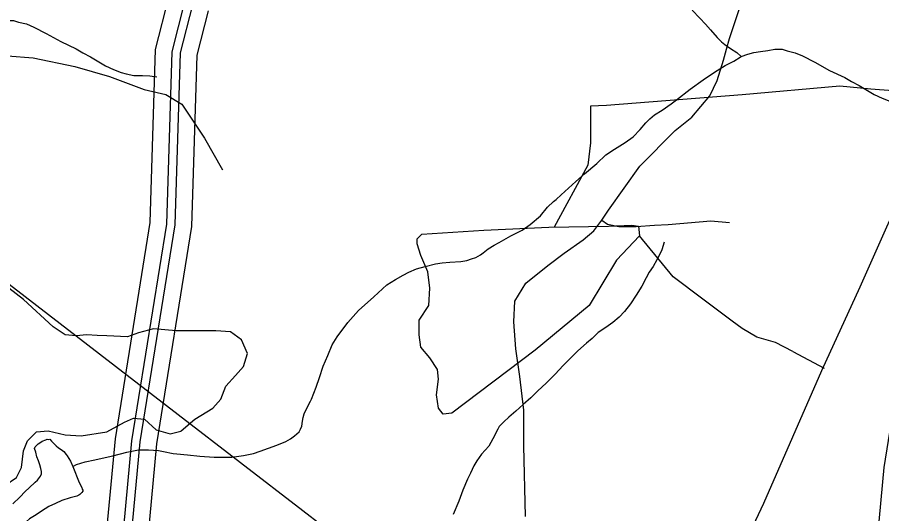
# Model space of a CAD drawing. Extents: x 2169602 to 2449496, y 721995 to 810662.
# Drawn here: x 2392905 to 2396296, y 777233 to 779180 of the extents above; entities that cross this region are included whole.
import ezdxf

# ---------------------------------------------------------------- set-up
doc = ezdxf.new("R2010")
doc.units = 0
doc.layers.add('Default', color=7, linetype='Continuous')

msp = doc.modelspace()

# ---------------------------------------------------------------- linework, layer by layer
at = {"layer": 'Default'}
for p, q in [((2393535.6, 777620.8), (2392802.3, 778186)), ((2395947.7, 777868.2), (2396070, 777802.9)), ((2394024.6, 777243.9), (2393535.6, 777620.8))]:
    msp.add_line(p, q, dxfattribs=at)
for points in [[(2398997.6, 775238.6), (2398965.7, 775281.2), (2398593.4, 775388.2), (2397673, 775801.6), (2397219.8, 775963.2), (2396864.5, 776063.3), (2396510.4, 776234.5), (2396353.1, 776490.4), (2396279, 776636.8), (2396249, 776807.8), (2396305.4, 777414.1), (2396442, 778261.7), (2396463, 778940.8), (2396516.6, 779151.2), (2396994.5, 780069.3)], [(2395145.9, 775787.3), (2395324.6, 776172.9), (2395494.1, 776551.9), (2395834.2, 777274.5), (2396061.2, 777793.8), (2396211.9, 778122.6), (2396432.7, 778619), (2396501.8, 778740.4), (2396591.8, 778908), (2396735.1, 779134.2), (2396896.3, 779345.7)], [(2395981.8, 775351.4), (2395949.8, 775394), (2395577.6, 775501), (2394657.2, 775914.4), (2394204, 776076), (2393848.7, 776176.2), (2393494.5, 776347.3), (2393337.3, 776603.2), (2393263.2, 776749.7), (2393233.1, 776920.6), (2393289.6, 777526.9), (2393426.1, 778374.6), (2393447.2, 779053.6), (2393500.7, 779264)], [(2395223.8, 778423.3), (2395347.2, 778595.4), (2395485.2, 778735.4), (2395551.3, 778787.9), (2395621.3, 778871.6), (2395650.6, 778931.7), (2395675.1, 779011.3), (2395687.3, 779054.1), (2395699.6, 779097), (2395742.4, 779225.5), (2395754.6, 779273)], [(2396015.5, 775415.8), (2395989.1, 775451), (2395600.2, 775562.8), (2394681.7, 775975.4), (2394223.9, 776138.5), (2393872, 776237.8), (2393540.4, 776398.1), (2393394.6, 776635.3), (2393326.1, 776770.6), (2393299.3, 776923.3), (2393354.7, 777518.7), (2393491.6, 778368.3), (2393512.5, 779044.4), (2393562.5, 779240.5)], [(2396032.4, 775448), (2396008.7, 775479.5), (2395611.5, 775593.7), (2394694, 776005.8), (2394233.9, 776169.8), (2393883.7, 776268.6), (2393563.3, 776423.4), (2393423.2, 776651.3), (2393357.6, 776781.1), (2393332.4, 776924.7), (2393387.3, 777514.5), (2393524.3, 778365.2), (2393545.2, 779039.8), (2393593.3, 779228.7)], [(2396066.1, 775512.4), (2396048, 775536.5), (2395634.1, 775655.4), (2394718.5, 776066.8), (2394253.9, 776232.4), (2393907.1, 776330.2), (2393609.1, 776474.1), (2393480.6, 776683.3), (2393420.5, 776802), (2393398.5, 776927.4), (2393452.4, 777506.3), (2393589.8, 778358.9), (2393610.6, 779030.6), (2393655, 779205.1)], [(2395552.5, 779208.1), (2395582.4, 779176.4), (2395604.9, 779152.7), (2395625, 779130.6), (2395651.1, 779100.7), (2395667.3, 779082.8), (2395680.8, 779073.1), (2395703.4, 779057.1), (2395727.4, 779041.3), (2395745.2, 779025.6)], [(2392729.4, 779138.5), (2392755.2, 779148.3), (2392779.2, 779154.4), (2392805.5, 779158.6), (2392833.7, 779162.8), (2392861.2, 779167.2), (2392889.7, 779167), (2392909.6, 779161.1), (2392941.4, 779153.4), (2392969.7, 779141.5), (2393017.7, 779115.9), (2393075.7, 779084.1), (2393136.2, 779056.6), (2393161.8, 779040.6), (2393192, 779025.1), (2393218.2, 779009), (2393250.2, 778989.1), (2393282.4, 778975.3), (2393312.8, 778963.4), (2393332.4, 778957.6), (2393362.2, 778951.9), (2393396.2, 778952), (2393424.3, 778950.2), (2393452.2, 778946.4)], [(2392776.5, 779079.5), (2392807.6, 779044.5), (2392865.9, 779028.9), (2392967, 779021.1), (2393130.3, 778986.1), (2393266.4, 778947.2), (2393402.4, 778896.7), (2393488, 778877.2), (2393550.2, 778838.3), (2393639.6, 778706.1), (2393709.5, 778581.6)], [(2393123.2, 777417.2), (2393137.4, 777425.2), (2393171, 777435.5), (2393209.3, 777443.5), (2393249.1, 777453.7), (2393279, 777460.2), (2393334.6, 777474.5), (2393380.5, 777482.5), (2393418.9, 777482.8), (2393458.9, 777480.8), (2393478.8, 777477), (2393516.5, 777469.3), (2393530.6, 777467.5), (2393572.9, 777463.6), (2393620.9, 777457.9), (2393676.8, 777454.4), (2393746.6, 777454.7), (2393792.7, 777460.8), (2393831, 777469.2), (2393857.1, 777477.4), (2393922.7, 777501.5), (2393958.6, 777516), (2393976, 777525.9), (2393992, 777538.1), (2394010.1, 777554), (2394016, 777564.1), (2394021.7, 777576.2), (2394023.8, 777596.2), (2394025.8, 777610), (2394029.7, 777624), (2394040, 777644), (2394055.6, 777674.5), (2394059.5, 777682.4), (2394077.3, 777728.4), (2394090.8, 777766.5), (2394104.6, 777810.7), (2394122.6, 777852.6), (2394140.3, 777894.5), (2394160.2, 777926.8), (2394201.8, 777983), (2394243.6, 778029.4), (2394303.1, 778083.7), (2394354.5, 778129.8), (2394388.8, 778151.8), (2394418.3, 778168), (2394440.5, 778180.5), (2394470.4, 778192.6), (2394504.4, 778202.5), (2394546.1, 778212.8), (2394572.3, 778216.9), (2394602.4, 778219.3), (2394644.5, 778221.5), (2394668.5, 778225.5), (2394686.5, 778231.7), (2394703.9, 778237.6), (2394722, 778247.9), (2394732.2, 778256.1), (2394752.3, 778272.1), (2394775.9, 778285.9), (2394795.8, 778296.3), (2394841.5, 778322.7), (2394885.6, 778344.8), (2394917.2, 778366.8), (2394957, 778401.3), (2394985.1, 778435.2), (2395008.9, 778457.6), (2395018.7, 778465.4), (2395038.6, 778483.5), (2395096.2, 778536), (2395130.3, 778566.2), (2395178.2, 778606.4), (2395213.5, 778640.4), (2395247.5, 778662.8), (2395289.6, 778688.9), (2395321.4, 778711.3), (2395349, 778739.2), (2395370.8, 778765.5), (2395386.6, 778781.3), (2395404.6, 778797.7), (2395435, 778815.8), (2395470.8, 778840), (2395490.5, 778856), (2395544.3, 778898.2), (2395596.1, 778934.6), (2395639.8, 778964.9), (2395681.6, 778991), (2395715.5, 779007.4), (2395741.5, 779023.4), (2395745.2, 779025.6)], [(2395745.2, 779025.6), (2395771, 779035.5), (2395795, 779041.6), (2395821.3, 779045.8), (2395849.6, 779050), (2395877.1, 779054.3), (2395905.6, 779054.1), (2395925.4, 779048.3), (2395957.2, 779040.6), (2395985.5, 779028.6), (2396033.5, 779003.1), (2396091.5, 778971.2), (2396152, 778943.8), (2396177.7, 778927.8), (2396207.8, 778912.2), (2396234, 778896.1), (2396266, 778876.3), (2396298.2, 778862.5), (2396328.6, 778850.6), (2396348.3, 778844.8), (2396378, 778839.1), (2396412, 778839.2), (2396440.1, 778837.3), (2396468, 778833.5)], [(2396571.4, 778870), (2396495.8, 778879), (2396252.9, 778898), (2396131.4, 778909.4), (2395748.1, 778875.2), (2395216.7, 778833.5), (2395154.1, 778831.6), (2395154.1, 778687.3), (2395142.7, 778599.9), (2395011.7, 778356.5)], [(2395050.8, 778254.1), (2395124.6, 778306.6), (2395167.4, 778341.6), (2395198.5, 778384.4), (2395223.8, 778423.3)], [(2395198.5, 778384.4), (2395219.9, 778368.8), (2395264.6, 778359.1), (2395332.6, 778359.1), (2395404.6, 778364.9), (2395459, 778366.9)], [(2395459, 778366.9), (2395626.2, 778380.9), (2395699.6, 778374.7)], [(2394989.6, 778356.2), (2395224.9, 778360), (2395316, 778363.8), (2395342.6, 778360), (2395346.4, 778322), (2395255.3, 778227), (2395149, 778048.6), (2394936.5, 777873.9), (2394610.1, 777627), (2394575.9, 777623.2), (2394556.9, 777646), (2394549.3, 777699.2), (2394556.9, 777759.9), (2394553.1, 777797.9), (2394522.8, 777843.5), (2394488.6, 777885.3), (2394481, 777934.6), (2394481, 777991.6), (2394519, 778048.6), (2394522.8, 778116.9), (2394515.2, 778181.5), (2394488.6, 778246), (2394473.4, 778291.6), (2394473.4, 778310.6), (2394492.4, 778329.6), (2394735.3, 778344.8), (2394989.6, 778356.2)], [(2395947.7, 777868.2), (2395879.5, 777903.8), (2395806.6, 777924.6), (2395748.6, 777958.5), (2395710, 777987.5), (2395594, 778074.6), (2395477.9, 778161.6), (2395346.4, 778322)], [(2395443.2, 778298), (2395433.6, 778267.9), (2395424, 778247.9), (2395413.7, 778227.9), (2395400, 778201.6), (2395384, 778179.6), (2395372.3, 778157.5), (2395354.7, 778125.3), (2395332.9, 778089.3), (2395310.6, 778055.3), (2395287, 778025.2), (2395265.5, 778002.9), (2395241.3, 777983), (2395213.2, 777962.5), (2395183.4, 777942.7), (2395159.9, 777920.3), (2395137.7, 777902.1), (2395103.7, 777872), (2395072.1, 777839.9), (2395046.5, 777813.7), (2395014.5, 777779.6), (2394980.6, 777745.4), (2394945.2, 777713), (2394919.1, 777687), (2394889.2, 777661.1), (2394861.1, 777634.9), (2394833.2, 777610.7), (2394813.7, 777592.6), (2394795.9, 777574.6), (2394789.9, 777564.5), (2394769.9, 777526.2), (2394754.3, 777498.1), (2394726.2, 777465.8), (2394708.3, 777440.2), (2394696.4, 777420.1), (2394682.9, 777391.7), (2394670.8, 777367.6), (2394653.2, 777325.6), (2394637.4, 777281.8), (2394615.4, 777229.5)], [(2394899.2, 777221.3), (2394892.4, 777498.5), (2394892.4, 777638.5), (2394876.8, 777770.8), (2394861.3, 777879.7), (2394853.5, 777984.7), (2394857.4, 778066.4), (2394900.1, 778136.4), (2394985.7, 778206.4), (2395050.8, 778254.1)], [(2392795.1, 778175), (2392820.4, 778051.2), (2392797.1, 777919), (2392789.3, 777673.9), (2392797.1, 777460), (2392781.5, 777386.1), (2392769.9, 777343.3), (2392781.5, 777316.1), (2392808.7, 777312.2), (2392902, 777374.4), (2392921.5, 777413.3), (2392929.2, 777479.4), (2392944.8, 777518.3), (2392979.8, 777553.3), (2393026.4, 777557.2), (2393092.5, 777541.7), (2393154.7, 777537.8), (2393255.8, 777553.3), (2393325.8, 777592.2), (2393360.8, 777607.8), (2393403.5, 777603.9), (2393450.2, 777561.1), (2393504.6, 777545.6), (2393545.8, 777556.8)], [(2393545.8, 777556.8), (2393547.4, 777557.2), (2393601.8, 777603.9), (2393671.8, 777646.7), (2393702.9, 777681.7), (2393722.3, 777732.3), (2393761.2, 777775.1), (2393792.3, 777810.1), (2393807.8, 777860.6), (2393784.5, 777915.1), (2393741.7, 777946.2), (2393683.4, 777950.1), (2393605.7, 777950.1), (2393527.9, 777950.1), (2393438.5, 777957.9), (2393380.2, 777942.3), (2393337.4, 777926.8), (2393255.8, 777930.6), (2393218.4, 777932.1), (2393178, 777934.5), (2393135.3, 777930.6), (2393092.5, 777934.5), (2393045.9, 777965.7), (2392928.8, 778073.1), (2392795.1, 778175)], [(2392887.8, 777271.9), (2392914.3, 777297.9), (2392935.8, 777320.2), (2392951.8, 777334), (2392975.4, 777356.4), (2392983.6, 777364.5), (2392995.7, 777380.5), (2392999.4, 777388.5), (2392999.4, 777398.6), (2392997.1, 777410.3), (2392993.2, 777424.3), (2392987.3, 777440.2), (2392980.9, 777456.2), (2392977.2, 777474.2), (2392972.7, 777488.2), (2392974.5, 777494.4), (2392977, 777498.1), (2392986.8, 777506.4), (2392993, 777510.3), (2393002.8, 777516.5), (2393016.8, 777522.5), (2393022.5, 777524.5), (2393028.9, 777524.3), (2393032.8, 777524.6), (2393038.7, 777516.8), (2393046.7, 777508.7), (2393057, 777498.6), (2393066.6, 777490.7), (2393076.7, 777485.1), (2393087.3, 777477), (2393096.8, 777465), (2393100.9, 777459.1), (2393112.9, 777439), (2393123.2, 777417.2)], [(2393123.2, 777417.2), (2393147.8, 777355.5), (2393158.1, 777335.3), (2393159.7, 777329.4), (2393162, 777325.4), (2393161.8, 777321.3), (2393157.7, 777315.4), (2393150.1, 777307.3), (2393145.8, 777305.5), (2393138, 777301.4), (2393112.3, 777295.1), (2393079.9, 777285), (2393054.1, 777272.7), (2393028.3, 777260.8), (2393000.2, 777242.3), (2392978.2, 777228.2), (2392952.6, 777212.2), (2392940.3, 777202.3), (2392926.8, 777194.2), (2392902.8, 777176)], [(2396127.2, 775637.3), (2394249.1, 777070.9), (2394024.6, 777243.9)]]:
    msp.add_lwpolyline(points, dxfattribs=at)

doc.saveas('drawing.dxf')
